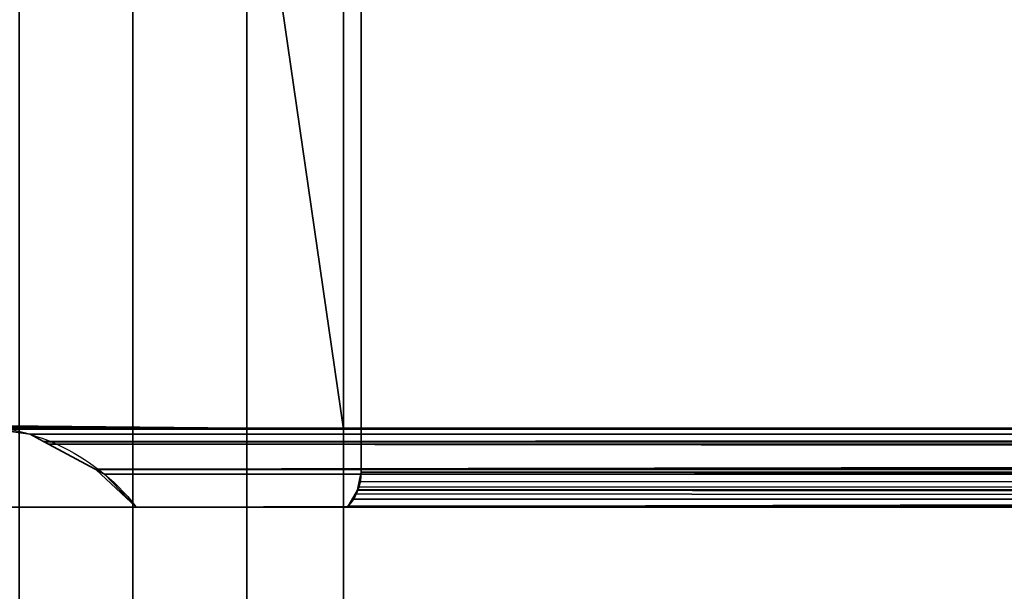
# Model space of a CAD drawing. Header units: millimetres. Extents: x -322 to 8072, y -96 to 57.
# Tile 259 of 292: x 7115 to 7138, y -20 to -6. Entities that reach past the tile are written whole.
import ezdxf

# ---------------------------------------------------------------- set-up
doc = ezdxf.new("R2010")
doc.units = ezdxf.units.MM
doc.layers.add('151', color=7, linetype='Continuous', true_color=0xffffff)

# ---------------------------------------------------------------- blocks, each defined once
blk = doc.blocks.new('UG_SURFACE_016')
at = {"layer": '151', "color": 252, "linetype": 'Continuous', "lineweight": 35}
for points in [[(8059, 0, 2017), (6941, 0, 2017), (6941, -26, 2017), (8059, -26, 2017)], [(7122.779, 0, 1417), (7122.779, -15.8, 1417), (7113, -15.8, 1417), (7113, 0.2, 1417)], [(7113, 0.2, 1895), (7113, -15.8, 1895), (7122.779, -15.8, 1895), (7122.779, 0, 1895)], [(7115.092, 0, 1415.507), (7115.092, -39.3, 1415.507), (7117.787, -39.3, 1414.95), (7117.787, 0, 1414.95)], [(7117.787, 0, 1897.05), (7117.787, -39.3, 1897.05), (7115.092, -39.3, 1896.493), (7115.092, 0, 1896.493)], [(7117.787, 0, 1414.95), (7117.787, -39.3, 1414.95), (7120.489, -39.3, 1415.475), (7120.489, 0, 1415.475)], [(7120.489, 0, 1896.525), (7120.489, -39.3, 1896.525), (7117.787, -39.3, 1897.05), (7117.787, 0, 1897.05)], [(7120.489, 0, 1415.475), (7120.489, -39.3, 1415.475), (7122.779, -23.5, 1417), (7122.779, -15.8, 1417)], [(7122.779, -15.8, 1417), (7122.779, 0, 1417), (7120.489, 0, 1415.475)], [(7120.489, 0, 1896.525), (7122.779, 0, 1895), (7122.779, -15.8, 1895)], [(7122.779, -15.8, 1895), (7122.779, -23.5, 1895), (7120.489, -39.3, 1896.525), (7120.489, 0, 1896.525)], [(7123.2, -16.823, 1884.8), (7123.2, -1.623, 1884.8), (7876.8, -1.623, 1884.8), (7876.8, -16.823, 1884.8)], [(7123.2, -16.823, 1427.2), (7123.2, -1.623, 1427.2), (7123.2, -1.623, 1884.8), (7123.2, -16.823, 1884.8)], [(7500, -1.623, 1427.2), (7123.2, -1.623, 1427.2), (7123.2, -16.823, 1427.2), (7500, -16.823, 1427.2)], [(6941, -26), (6941, -2), (8059, -2), (8059, -26)], [(7113.453, -15.736, 1417.453), (7113, -15.8, 1417), (7122.779, -15.8, 1417)], [(7122.779, -15.8, 1895), (7113, -15.8, 1895), (7113.453, -15.736, 1894.547)], [(7113.921, -15.715, 1417.921), (7113.453, -15.736, 1417.453), (7122.779, -15.8, 1417)], [(7113.453, -15.736, 1894.547), (7113.921, -15.715, 1894.079), (7122.779, -15.8, 1895)], [(7122.779, -15.8, 1417), (7114.327, -15.774, 1418.328), (7113.921, -15.715, 1417.921)], [(7122.779, -15.8, 1895), (7113.921, -15.715, 1894.079), (7114.329, -15.774, 1893.671)], [(7500, -15.797, 1418.332), (7114.327, -15.774, 1418.328), (7122.779, -15.8, 1417)], [(7114.329, -15.774, 1418.329), (7114.327, -15.774, 1418.328), (7500, -15.797, 1418.332)], [(7114.329, -15.774, 1418.329), (7115.354, -15.924, 1892.646), (7114.457, -15.793, 1893.543)], [(7115.354, -15.924, 1892.646), (7114.329, -15.774, 1418.329), (7115.354, -15.924, 1419.354)], [(7500, -15.797, 1418.332), (7115.354, -15.924, 1419.354), (7114.329, -15.774, 1418.329)], [(7122.779, -15.8, 1895), (7114.329, -15.774, 1893.671), (7114.457, -15.793, 1893.543)], [(7114.457, -15.793, 1893.543), (7885.551, -15.876, 1893.551), (7877.221, -15.8, 1895)], [(7877.221, -15.8, 1895), (7122.779, -15.8, 1895), (7114.457, -15.793, 1893.543)], [(7884.327, -16.095, 1892.328), (7114.457, -15.793, 1893.543), (7115.354, -15.924, 1892.646)], [(7884.327, -16.095, 1892.328), (7884.646, -15.924, 1892.646), (7114.457, -15.793, 1893.543)], [(7884.646, -15.924, 1892.646), (7885.551, -15.876, 1893.551), (7114.457, -15.793, 1893.543)], [(7115.673, -16.095, 1419.672), (7115.354, -15.924, 1419.354), (7500, -15.797, 1418.332)], [(7115.684, -16.101, 1419.684), (7115.673, -16.095, 1419.672), (7500, -15.797, 1418.332)], [(7500, -15.797, 1418.332), (7500, -15.795, 1418.817), (7115.684, -16.101, 1419.684)], [(7500, -15.795, 1418.817), (7500, -16.115, 1419.658), (7115.684, -16.101, 1419.684)], [(7122.779, -15.8, 1417), (7500, -15.8, 1417), (7500, -15.797, 1418.332)], [(7122.779, -15.8, 1895), (7877.221, -15.8, 1895), (7877.221, -23.5, 1895), (7122.779, -23.5, 1895)], [(7500, -15.8, 1417), (7122.779, -15.8, 1417), (7122.779, -23.5, 1417), (7500, -23.5, 1417)], [(7115.354, -15.924, 1419.354), (7115.673, -16.095, 1892.328), (7115.354, -15.924, 1892.646)], [(7115.354, -15.924, 1419.354), (7115.673, -16.095, 1419.672), (7115.673, -16.095, 1892.328)], [(7884.208, -16.159, 1892.208), (7115.354, -15.924, 1892.646), (7115.673, -16.095, 1892.328)], [(7115.354, -15.924, 1892.646), (7884.208, -16.159, 1892.208), (7884.327, -16.095, 1892.328)], [(7115.673, -16.095, 1419.672), (7115.684, -16.101, 1419.684), (7116.899, -16.752, 1891.101), (7115.792, -16.159, 1892.208)], [(7115.792, -16.159, 1892.208), (7115.673, -16.095, 1892.328), (7115.673, -16.095, 1419.672)], [(7115.673, -16.095, 1892.328), (7115.792, -16.159, 1892.208), (7884.208, -16.159, 1892.208)], [(7115.684, -16.101, 1419.684), (7116.899, -16.752, 1420.899), (7116.899, -16.752, 1891.101)], [(7116.899, -16.752, 1420.899), (7115.684, -16.101, 1419.684), (7500, -16.115, 1419.658)], [(7115.792, -16.159, 1892.208), (7882.885, -16.868, 1890.885), (7883.101, -16.752, 1891.101)], [(7882.885, -16.868, 1890.885), (7115.792, -16.159, 1892.208), (7116.899, -16.752, 1891.101)], [(7883.101, -16.752, 1891.101), (7884.208, -16.159, 1892.208), (7115.792, -16.159, 1892.208)], [(7500, -16.115, 1419.658), (7500, -16.441, 1420.516), (7116.899, -16.752, 1420.899)], [(7116.91, -16.758, 1420.91), (7116.899, -16.752, 1420.899), (7500, -16.441, 1420.516)], [(7500, -16.441, 1420.516), (7500, -16.755, 1420.868), (7116.91, -16.758, 1420.91)], [(7117.116, -16.869, 1890.884), (7116.899, -16.752, 1420.899), (7116.91, -16.758, 1420.91)], [(7117.116, -16.869, 1890.884), (7117.115, -16.868, 1890.885), (7116.899, -16.752, 1420.899)], [(7117.115, -16.868, 1890.885), (7116.899, -16.752, 1891.101), (7116.899, -16.752, 1420.899)], [(7116.899, -16.752, 1891.101), (7882.884, -16.869, 1890.884), (7882.885, -16.868, 1890.885)], [(7116.899, -16.752, 1891.101), (7117.115, -16.868, 1890.885), (7882.884, -16.869, 1890.884)], [(7117.115, -16.868, 1421.115), (7116.91, -16.758, 1420.91), (7500, -16.755, 1420.868)], [(7116.91, -16.758, 1420.91), (7117.871, -17.65, 1890.128), (7117.116, -16.869, 1890.884)], [(7116.91, -16.758, 1420.91), (7117.115, -16.868, 1421.115), (7117.871, -17.65, 1890.128)], [(7117.871, -17.65, 1421.872), (7117.115, -16.868, 1421.115), (7500, -16.755, 1420.868)], [(7500, -16.755, 1420.868), (7500, -17.65, 1421.872), (7117.871, -17.65, 1421.872)], [(7117.115, -16.868, 1421.115), (7117.871, -17.65, 1421.872), (7117.871, -17.65, 1890.128)], [(7117.115, -16.868, 1890.885), (7117.116, -16.869, 1890.884), (7882.884, -16.869, 1890.884)], [(7117.871, -17.65, 1890.128), (7882.129, -17.65, 1890.128), (7882.884, -16.869, 1890.884), (7117.116, -16.869, 1890.884)], [(7123.115, -17.245, 1427.114), (7123.2, -16.823, 1884.8), (7123.147, -17.177, 1884.853)], [(7123.115, -17.245, 1427.114), (7123.179, -17.045, 1427.179), (7123.2, -16.823, 1884.8)], [(7123.147, -17.177, 1884.853), (7876.8, -16.823, 1884.8), (7876.821, -17.045, 1884.821)], [(7123.147, -17.177, 1884.853), (7123.2, -16.823, 1884.8), (7876.8, -16.823, 1884.8)], [(7123.2, -16.823, 1427.2), (7123.179, -17.045, 1427.179), (7500, -17.25, 1427.113)], [(7123.179, -17.045, 1427.179), (7123.2, -16.823, 1427.2), (7123.2, -16.823, 1884.8)], [(7500, -17.25, 1427.113), (7500, -16.832, 1427.2), (7123.2, -16.823, 1427.2)], [(7500, -16.832, 1427.2), (7500, -16.823, 1427.2), (7123.2, -16.823, 1427.2)], [(7876.886, -17.247, 1884.886), (7122.87, -17.65, 1885.13), (7123.013, -17.467, 1884.987)], [(7876.886, -17.247, 1884.886), (7876.915, -17.336, 1884.915), (7122.87, -17.65, 1885.13)], [(7122.89, -17.629, 1426.89), (7123.115, -17.246, 1884.885), (7123.013, -17.467, 1884.987)], [(7122.89, -17.629, 1426.89), (7123.085, -17.336, 1427.085), (7123.115, -17.246, 1884.885)], [(7876.885, -17.245, 1884.886), (7123.013, -17.467, 1884.987), (7123.115, -17.246, 1884.885)], [(7123.013, -17.467, 1884.987), (7876.885, -17.245, 1884.886), (7876.886, -17.247, 1884.886)], [(7123.085, -17.336, 1427.085), (7123.114, -17.247, 1427.114), (7123.115, -17.246, 1884.885)], [(7123.114, -17.247, 1427.114), (7123.085, -17.336, 1427.085), (7500, -17.65, 1426.87)], [(7123.114, -17.247, 1427.114), (7123.147, -17.177, 1884.853), (7123.116, -17.244, 1884.884)], [(7123.147, -17.177, 1884.853), (7123.114, -17.247, 1427.114), (7123.115, -17.245, 1427.114)], [(7123.116, -17.244, 1884.884), (7123.115, -17.246, 1884.885), (7123.114, -17.247, 1427.114)], [(7123.115, -17.245, 1427.114), (7123.114, -17.247, 1427.114), (7500, -17.292, 1427.105)], [(7500, -17.65, 1426.87), (7500, -17.292, 1427.105), (7123.114, -17.247, 1427.114)], [(7123.179, -17.045, 1427.179), (7123.115, -17.245, 1427.114), (7500, -17.25, 1427.113)], [(7123.115, -17.246, 1884.885), (7123.116, -17.244, 1884.884), (7876.885, -17.245, 1884.886)], [(7500, -17.292, 1427.105), (7500, -17.25, 1427.113), (7123.115, -17.245, 1427.114)], [(7876.821, -17.045, 1884.821), (7123.116, -17.244, 1884.884), (7123.147, -17.177, 1884.853)], [(7876.821, -17.045, 1884.821), (7876.885, -17.245, 1884.886), (7123.116, -17.244, 1884.884)], [(7876.915, -17.336, 1884.915), (7877.13, -17.65, 1885.13), (7122.87, -17.65, 1885.13)], [(7123.013, -17.467, 1884.987), (7122.87, -17.65, 1426.87), (7122.89, -17.629, 1426.89)], [(7123.013, -17.467, 1884.987), (7122.87, -17.65, 1885.13), (7122.87, -17.65, 1426.87)], [(7500, -17.65, 1426.87), (7123.085, -17.336, 1427.085), (7122.89, -17.629, 1426.89)], [(7114, -17.65, 1418), (7117.871, -17.65, 1421.872), (7500, -17.65, 1421.872)], [(7114, -17.65, 1894), (7886, -17.65, 1894), (7882.129, -17.65, 1890.128), (7117.871, -17.65, 1890.128)], [(7117.871, -17.65, 1890.128), (7117.871, -17.65, 1421.872), (7114, -17.65, 1418), (7114, -17.65, 1894)], [(7500, -17.65, 1421.872), (7882.129, -17.65, 1421.872), (7886, -17.65, 1418), (7114, -17.65, 1418)], [(7114, -17.65, 1894), (7114, -21.65, 1894), (7886, -21.65, 1894), (7886, -17.65, 1894)], [(7886, -17.65, 1418), (7886, -21.65, 1418), (7114, -21.65, 1418), (7114, -17.65, 1418)], [(7122.89, -17.629, 1426.89), (7122.87, -17.65, 1426.87), (7500, -17.65, 1426.87)], [(7500, -17.65, 1426.87), (7122.87, -17.65, 1426.87), (7122.87, -17.65, 1885.13), (7877.13, -17.65, 1885.13)]]:
    blk.add_3dface(points, dxfattribs=at)

msp = doc.modelspace()

# ---------------------------------------------------------------- linework, layer by layer
at = {"layer": '151', "color": 253, "linetype": 'Continuous', "lineweight": -3}
for p, q in [((7122.779, 0, 1895), (7122.779, -15.8, 1895)), ((7122.779, 0, 1417), (7122.779, -15.8, 1417)), ((7123.2, -16.823, 1884.8), (7123.2, -1.623, 1884.8)), ((7123.2, -16.823, 1427.2), (7123.2, -1.623, 1427.2)), ((7122.779, -15.8, 1417), (7113, -15.8, 1417)), ((7113, -15.8, 1895), (7122.779, -15.8, 1895)), ((7122.779, -15.8, 1895), (7122.779, -23.5, 1895)), ((7122.779, -15.8, 1417), (7122.779, -23.5, 1417)), ((7500, -15.8, 1417), (7122.779, -15.8, 1417)), ((7122.779, -15.8, 1895), (7877.221, -15.8, 1895)), ((7886, -17.65, 1894), (7114, -17.65, 1894)), ((7114, -17.65, 1418), (7886, -17.65, 1418))]:
    msp.add_line(p, q, dxfattribs=at)
for points, degree, knots in [([(7113.921, -15.715, 1894.079), (7114.628, -15.715, 1893.372), (7115.345, -15.864, 1892.655), (7116.695, -16.489, 1891.305), (7117.342, -16.967, 1890.658), (7117.871, -17.65, 1890.129)], 3, [0, 0, 0, 0, 0.5, 0.5, 1, 1, 1, 1]), ([(7113.921, -15.715, 1417.921), (7114.628, -15.715, 1418.628), (7115.345, -15.864, 1419.345), (7116.695, -16.489, 1420.695), (7117.342, -16.967, 1421.342), (7117.871, -17.65, 1421.871)], 3, [0, 0, 0, 0, 0.5, 0.5, 1, 1, 1, 1]), ([(7882.129, -17.65, 1890.129), (7682.129, -17.65, 1890.129), (7123.082, -17.65, 1890.129), (7117.871, -17.65, 1890.129)], 1, [0, 0, 0.261692, 0.993183, 1, 1]), ([(7877.13, -17.65, 1885.13), (7876.058, -17.65, 1885.13), (7874.986, -17.65, 1885.13), (7869.648, -17.65, 1885.13), (7865.381, -17.65, 1885.13), (7856.848, -17.65, 1885.13), (7852.581, -17.65, 1885.13), (7844.048, -17.65, 1885.13), (7839.781, -17.65, 1885.13), (7831.248, -17.65, 1885.13), (7826.981, -17.65, 1885.13), (7818.448, -17.65, 1885.13), (7814.181, -17.65, 1885.13), (7805.648, -17.65, 1885.13), (7801.381, -17.65, 1885.13), (7792.848, -17.65, 1885.13), (7788.581, -17.65, 1885.13), (7780.048, -17.65, 1885.13), (7775.781, -17.65, 1885.13), (7767.248, -17.65, 1885.13), (7762.981, -17.65, 1885.13), (7754.448, -17.65, 1885.13), (7750.181, -17.65, 1885.13), (7741.648, -17.65, 1885.13), (7737.381, -17.65, 1885.13), (7728.848, -17.65, 1885.13), (7724.581, -17.65, 1885.13), (7716.048, -17.65, 1885.13), (7711.781, -17.65, 1885.13), (7703.248, -17.65, 1885.13), (7698.981, -17.65, 1885.13), (7690.448, -17.65, 1885.13), (7686.181, -17.65, 1885.13), (7677.648, -17.65, 1885.13), (7673.381, -17.65, 1885.13), (7664.848, -17.65, 1885.13), (7660.581, -17.65, 1885.13), (7654.181, -17.65, 1885.13), (7652.048, -17.65, 1885.13), (7645.648, -17.65, 1885.13), (7641.381, -17.65, 1885.13), (7632.848, -17.65, 1885.13), (7628.581, -17.65, 1885.13), (7620.048, -17.65, 1885.13), (7615.781, -17.65, 1885.13), (7609.381, -17.65, 1885.13), (7607.248, -17.65, 1885.13), (7600.848, -17.65, 1885.13), (7596.581, -17.65, 1885.13), (7588.048, -17.65, 1885.13), (7583.781, -17.65, 1885.13), (7575.248, -17.65, 1885.13), (7570.981, -17.65, 1885.13), (7564.581, -17.65, 1885.13), (7562.448, -17.65, 1885.13), (7556.048, -17.65, 1885.13), (7551.781, -17.65, 1885.13), (7543.248, -17.65, 1885.13), (7538.981, -17.65, 1885.13), (7532.581, -17.65, 1885.13), (7530.448, -17.65, 1885.13), (7524.048, -17.65, 1885.13), (7519.781, -17.65, 1885.13), (7511.248, -17.65, 1885.13), (7506.981, -17.65, 1885.13), (7498.448, -17.65, 1885.13), (7494.181, -17.65, 1885.13), (7487.781, -17.65, 1885.13), (7485.648, -17.65, 1885.13), (7479.248, -17.65, 1885.13), (7474.981, -17.65, 1885.13), (7466.448, -17.65, 1885.13), (7462.181, -17.65, 1885.13), (7453.648, -17.65, 1885.13), (7449.381, -17.65, 1885.13), (7442.981, -17.65, 1885.13), (7440.848, -17.65, 1885.13), (7434.448, -17.65, 1885.13), (7430.181, -17.65, 1885.13), (7421.648, -17.65, 1885.13), (7417.381, -17.65, 1885.13), (7408.848, -17.65, 1885.13), (7404.581, -17.65, 1885.13), (7398.181, -17.65, 1885.13), (7396.048, -17.65, 1885.13), (7389.648, -17.65, 1885.13), (7385.381, -17.65, 1885.13), (7376.848, -17.65, 1885.13), (7372.581, -17.65, 1885.13), (7366.181, -17.65, 1885.13), (7364.048, -17.65, 1885.13), (7357.648, -17.65, 1885.13), (7353.381, -17.65, 1885.13), (7344.848, -17.65, 1885.13), (7340.581, -17.65, 1885.13), (7332.048, -17.65, 1885.13), (7327.781, -17.65, 1885.13), (7319.248, -17.65, 1885.13), (7314.981, -17.65, 1885.13), (7306.448, -17.65, 1885.13), (7302.181, -17.65, 1885.13), (7295.781, -17.65, 1885.13), (7293.648, -17.65, 1885.13), (7287.248, -17.65, 1885.13), (7282.981, -17.65, 1885.13), (7274.448, -17.65, 1885.13), (7270.181, -17.65, 1885.13), (7261.648, -17.65, 1885.13), (7257.381, -17.65, 1885.13), (7248.848, -17.65, 1885.13), (7244.581, -17.65, 1885.13), (7236.048, -17.65, 1885.13), (7231.781, -17.65, 1885.13), (7223.248, -17.65, 1885.13), (7218.981, -17.65, 1885.13), (7210.448, -17.65, 1885.13), (7206.181, -17.65, 1885.13), (7197.648, -17.65, 1885.13), (7193.381, -17.65, 1885.13), (7184.848, -17.65, 1885.13), (7180.581, -17.65, 1885.13), (7172.048, -17.65, 1885.13), (7167.781, -17.65, 1885.13), (7159.248, -17.65, 1885.13), (7154.981, -17.65, 1885.13), (7145.998, -17.65, 1885.13), (7141.281, -17.65, 1885.13), (7131.999, -17.65, 1885.13), (7127.435, -17.65, 1885.13), (7122.87, -17.65, 1885.13)], 3, [0, 0, 0, 0, 0.004263, 0.004263, 0.021234, 0.021234, 0.038204, 0.038204, 0.055174, 0.055174, 0.072145, 0.072145, 0.089115, 0.089115, 0.106085, 0.106085, 0.123055, 0.123055, 0.140026, 0.140026, 0.156996, 0.156996, 0.173966, 0.173966, 0.190936, 0.190936, 0.207907, 0.207907, 0.224877, 0.224877, 0.241847, 0.241847, 0.258817, 0.258817, 0.275788, 0.275788, 0.292758, 0.292758, 0.301243, 0.301243, 0.318213, 0.318213, 0.335184, 0.335184, 0.352154, 0.352154, 0.360639, 0.360639, 0.377609, 0.377609, 0.39458, 0.39458, 0.41155, 0.41155, 0.420035, 0.420035, 0.437005, 0.437005, 0.453976, 0.453976, 0.462461, 0.462461, 0.479431, 0.479431, 0.496401, 0.496401, 0.513371, 0.513371, 0.521857, 0.521857, 0.538827, 0.538827, 0.555797, 0.555797, 0.572767, 0.572767, 0.581252, 0.581252, 0.598223, 0.598223, 0.615193, 0.615193, 0.632163, 0.632163, 0.640648, 0.640648, 0.657619, 0.657619, 0.674589, 0.674589, 0.683074, 0.683074, 0.700044, 0.700044, 0.717015, 0.717015, 0.733985, 0.733985, 0.750955, 0.750955, 0.767925, 0.767925, 0.776411, 0.776411, 0.793381, 0.793381, 0.810351, 0.810351, 0.827321, 0.827321, 0.844292, 0.844292, 0.861262, 0.861262, 0.878232, 0.878232, 0.895202, 0.895202, 0.912173, 0.912173, 0.929143, 0.929143, 0.946113, 0.946113, 0.963083, 0.963083, 0.981844, 0.981844, 1, 1, 1, 1]), ([(7122.87, -17.65, 1426.87), (7122.87, -17.65, 1427.355), (7122.87, -17.65, 1427.84), (7122.87, -17.65, 1430.458), (7122.87, -17.65, 1432.591), (7122.87, -17.65, 1438.991), (7122.87, -17.65, 1443.258), (7122.87, -17.65, 1449.658), (7122.87, -17.65, 1451.791), (7122.87, -17.65, 1456.058), (7122.87, -17.65, 1458.191), (7122.87, -17.65, 1462.458), (7122.87, -17.65, 1464.591), (7122.87, -17.65, 1468.858), (7122.87, -17.65, 1470.991), (7122.87, -17.65, 1475.258), (7122.87, -17.65, 1477.391), (7122.87, -17.65, 1481.658), (7122.87, -17.65, 1483.791), (7122.87, -17.65, 1488.058), (7122.87, -17.65, 1490.191), (7122.87, -17.65, 1496.591), (7122.87, -17.65, 1500.858), (7122.87, -17.65, 1507.258), (7122.87, -17.65, 1509.391), (7122.87, -17.65, 1513.658), (7122.87, -17.65, 1515.791), (7122.87, -17.65, 1520.058), (7122.87, -17.65, 1522.191), (7122.87, -17.65, 1526.458), (7122.87, -17.65, 1528.591), (7122.87, -17.65, 1532.858), (7122.87, -17.65, 1534.991), (7122.87, -17.65, 1539.258), (7122.87, -17.65, 1541.391), (7122.87, -17.65, 1545.658), (7122.87, -17.65, 1547.791), (7122.87, -17.65, 1554.191), (7122.87, -17.65, 1558.458), (7122.87, -17.65, 1564.858), (7122.87, -17.65, 1566.991), (7122.87, -17.65, 1571.258), (7122.87, -17.65, 1573.391), (7122.87, -17.65, 1577.658), (7122.87, -17.65, 1579.791), (7122.87, -17.65, 1584.058), (7122.87, -17.65, 1586.191), (7122.87, -17.65, 1590.458), (7122.87, -17.65, 1592.591), (7122.87, -17.65, 1596.858), (7122.87, -17.65, 1598.991), (7122.87, -17.65, 1603.258), (7122.87, -17.65, 1605.391), (7122.87, -17.65, 1609.658), (7122.87, -17.65, 1611.791), (7122.87, -17.65, 1618.191), (7122.87, -17.65, 1622.458), (7122.87, -17.65, 1628.858), (7122.87, -17.65, 1630.991), (7122.87, -17.65, 1635.258), (7122.87, -17.65, 1637.391), (7122.87, -17.65, 1641.658), (7122.87, -17.65, 1643.791), (7122.87, -17.65, 1648.058), (7122.87, -17.65, 1650.191), (7122.87, -17.65, 1654.458), (7122.87, -17.65, 1656.591), (7122.87, -17.65, 1660.858), (7122.87, -17.65, 1662.991), (7122.87, -17.65, 1667.258), (7122.87, -17.65, 1669.391), (7122.87, -17.65, 1675.791), (7122.87, -17.65, 1680.058), (7122.87, -17.65, 1686.458), (7122.87, -17.65, 1688.591), (7122.87, -17.65, 1692.858), (7122.87, -17.65, 1694.991), (7122.87, -17.65, 1699.258), (7122.87, -17.65, 1701.391), (7122.87, -17.65, 1705.658), (7122.87, -17.65, 1707.791), (7122.87, -17.65, 1712.058), (7122.87, -17.65, 1714.191), (7122.87, -17.65, 1718.458), (7122.87, -17.65, 1720.591), (7122.87, -17.65, 1724.858), (7122.87, -17.65, 1726.991), (7122.87, -17.65, 1733.391), (7122.87, -17.65, 1737.658), (7122.87, -17.65, 1744.058), (7122.87, -17.65, 1746.191), (7122.87, -17.65, 1750.458), (7122.87, -17.65, 1752.591), (7122.87, -17.65, 1756.858), (7122.87, -17.65, 1758.991), (7122.87, -17.65, 1763.258), (7122.87, -17.65, 1765.391), (7122.87, -17.65, 1769.658), (7122.87, -17.65, 1771.791), (7122.87, -17.65, 1776.058), (7122.87, -17.65, 1778.191), (7122.87, -17.65, 1782.458), (7122.87, -17.65, 1784.591), (7122.87, -17.65, 1788.858), (7122.87, -17.65, 1790.991), (7122.87, -17.65, 1797.391), (7122.87, -17.65, 1801.658), (7122.87, -17.65, 1808.058), (7122.87, -17.65, 1810.191), (7122.87, -17.65, 1814.458), (7122.87, -17.65, 1816.591), (7122.87, -17.65, 1820.858), (7122.87, -17.65, 1822.991), (7122.87, -17.65, 1827.258), (7122.87, -17.65, 1829.391), (7122.87, -17.65, 1833.658), (7122.87, -17.65, 1835.791), (7122.87, -17.65, 1840.058), (7122.87, -17.65, 1842.191), (7122.87, -17.65, 1846.458), (7122.87, -17.65, 1848.591), (7122.87, -17.65, 1854.991), (7122.87, -17.65, 1859.258), (7122.87, -17.65, 1865.658), (7122.87, -17.65, 1867.791), (7122.87, -17.65, 1872.058), (7122.87, -17.65, 1874.191), (7122.87, -17.65, 1879.26), (7122.87, -17.65, 1882.195), (7122.87, -17.65, 1885.13)], 3, [0, 0, 0, 0, 0.003175, 0.003175, 0.017141, 0.017141, 0.045073, 0.045073, 0.059039, 0.059039, 0.073004, 0.073004, 0.08697, 0.08697, 0.100936, 0.100936, 0.114902, 0.114902, 0.128868, 0.128868, 0.142834, 0.142834, 0.170765, 0.170765, 0.184731, 0.184731, 0.198697, 0.198697, 0.212663, 0.212663, 0.226629, 0.226629, 0.240595, 0.240595, 0.254561, 0.254561, 0.268526, 0.268526, 0.296458, 0.296458, 0.310424, 0.310424, 0.32439, 0.32439, 0.338356, 0.338356, 0.352322, 0.352322, 0.366287, 0.366287, 0.380253, 0.380253, 0.394219, 0.394219, 0.408185, 0.408185, 0.436117, 0.436117, 0.450083, 0.450083, 0.464048, 0.464048, 0.478014, 0.478014, 0.49198, 0.49198, 0.505946, 0.505946, 0.519912, 0.519912, 0.533878, 0.533878, 0.561809, 0.561809, 0.575775, 0.575775, 0.589741, 0.589741, 0.603707, 0.603707, 0.617673, 0.617673, 0.631639, 0.631639, 0.645605, 0.645605, 0.65957, 0.65957, 0.687502, 0.687502, 0.701468, 0.701468, 0.715434, 0.715434, 0.7294, 0.7294, 0.743366, 0.743366, 0.757331, 0.757331, 0.771297, 0.771297, 0.785263, 0.785263, 0.799229, 0.799229, 0.827161, 0.827161, 0.841127, 0.841127, 0.855092, 0.855092, 0.869058, 0.869058, 0.883024, 0.883024, 0.89699, 0.89699, 0.910956, 0.910956, 0.924922, 0.924922, 0.952853, 0.952853, 0.966819, 0.966819, 0.980785, 0.980785, 1, 1, 1, 1]), ([(7500, -17.65, 1426.87), (7499.467, -17.65, 1426.87), (7498.933, -17.65, 1426.87), (7496.267, -17.65, 1426.87), (7494.133, -17.65, 1426.87), (7489.867, -17.65, 1426.87), (7487.733, -17.65, 1426.87), (7483.467, -17.65, 1426.87), (7481.333, -17.65, 1426.87), (7477.067, -17.65, 1426.87), (7474.933, -17.65, 1426.87), (7471.733, -17.65, 1426.87), (7470.667, -17.65, 1426.87), (7467.467, -17.65, 1426.87), (7465.333, -17.65, 1426.87), (7461.067, -17.65, 1426.87), (7458.933, -17.65, 1426.87), (7454.667, -17.65, 1426.87), (7452.533, -17.65, 1426.87), (7449.333, -17.65, 1426.87), (7448.267, -17.65, 1426.87), (7445.067, -17.65, 1426.87), (7442.933, -17.65, 1426.87), (7438.667, -17.65, 1426.87), (7436.533, -17.65, 1426.87), (7432.267, -17.65, 1426.87), (7430.133, -17.65, 1426.87), (7426.933, -17.65, 1426.87), (7425.867, -17.65, 1426.87), (7422.667, -17.65, 1426.87), (7420.533, -17.65, 1426.87), (7416.267, -17.65, 1426.87), (7414.133, -17.65, 1426.87), (7410.933, -17.65, 1426.87), (7409.867, -17.65, 1426.87), (7406.667, -17.65, 1426.87), (7404.533, -17.65, 1426.87), (7400.267, -17.65, 1426.87), (7398.133, -17.65, 1426.87), (7393.867, -17.65, 1426.87), (7391.733, -17.65, 1426.87), (7388.533, -17.65, 1426.87), (7387.467, -17.65, 1426.87), (7384.267, -17.65, 1426.87), (7382.133, -17.65, 1426.87), (7377.867, -17.65, 1426.87), (7375.733, -17.65, 1426.87), (7371.467, -17.65, 1426.87), (7369.333, -17.65, 1426.87), (7365.067, -17.65, 1426.87), (7362.933, -17.65, 1426.87), (7356.533, -17.65, 1426.87), (7352.267, -17.65, 1426.87), (7343.733, -17.65, 1426.87), (7339.467, -17.65, 1426.87), (7333.067, -17.65, 1426.87), (7330.933, -17.65, 1426.87), (7324.533, -17.65, 1426.87), (7320.267, -17.65, 1426.87), (7311.733, -17.65, 1426.87), (7307.467, -17.65, 1426.87), (7298.933, -17.65, 1426.87), (7294.667, -17.65, 1426.87), (7286.133, -17.65, 1426.87), (7281.867, -17.65, 1426.87), (7273.333, -17.65, 1426.87), (7269.067, -17.65, 1426.87), (7260.533, -17.65, 1426.87), (7256.267, -17.65, 1426.87), (7247.733, -17.65, 1426.87), (7243.467, -17.65, 1426.87), (7234.933, -17.65, 1426.87), (7230.667, -17.65, 1426.87), (7222.133, -17.65, 1426.87), (7217.867, -17.65, 1426.87), (7209.333, -17.65, 1426.87), (7205.067, -17.65, 1426.87), (7196.533, -17.65, 1426.87), (7192.267, -17.65, 1426.87), (7183.733, -17.65, 1426.87), (7179.467, -17.65, 1426.87), (7170.933, -17.65, 1426.87), (7166.667, -17.65, 1426.87), (7158.133, -17.65, 1426.87), (7153.867, -17.65, 1426.87), (7145.333, -17.65, 1426.87), (7141.067, -17.65, 1426.87), (7134.058, -17.65, 1426.87), (7131.317, -17.65, 1426.87), (7126.673, -17.65, 1426.87), (7124.771, -17.65, 1426.87), (7122.87, -17.65, 1426.87)], 3, [0, 0, 0, 0, 0.004243, 0.004243, 0.021213, 0.021213, 0.038183, 0.038183, 0.055153, 0.055153, 0.072124, 0.072124, 0.080609, 0.080609, 0.097579, 0.097579, 0.114549, 0.114549, 0.13152, 0.13152, 0.140005, 0.140005, 0.156975, 0.156975, 0.173945, 0.173945, 0.190915, 0.190915, 0.199401, 0.199401, 0.216371, 0.216371, 0.233341, 0.233341, 0.241826, 0.241826, 0.258797, 0.258797, 0.275767, 0.275767, 0.292737, 0.292737, 0.301222, 0.301222, 0.318192, 0.318192, 0.335163, 0.335163, 0.352133, 0.352133, 0.369103, 0.369103, 0.403044, 0.403044, 0.436984, 0.436984, 0.453955, 0.453955, 0.487895, 0.487895, 0.521836, 0.521836, 0.555776, 0.555776, 0.589717, 0.589717, 0.623657, 0.623657, 0.657598, 0.657598, 0.691538, 0.691538, 0.725479, 0.725479, 0.759419, 0.759419, 0.79336, 0.79336, 0.8273, 0.8273, 0.861241, 0.861241, 0.895181, 0.895181, 0.929122, 0.929122, 0.963063, 0.963063, 0.984872, 0.984872, 1, 1, 1, 1])]:
    msp.add_open_spline(points, degree=degree, knots=knots, dxfattribs=at)
for points, degree in [([(7123.2, -16.823, 1884.8), (7123.2, -17.156, 1884.8), (7123.056, -17.454, 1884.944), (7122.87, -17.65, 1885.13)], 3), ([(7123.2, -16.823, 1427.2), (7123.2, -17.15, 1427.2), (7123.057, -17.453, 1427.057), (7122.87, -17.65, 1426.87)], 3), ([(7500, -16.823, 1427.2), (7374.4, -16.823, 1427.2), (7248.8, -16.823, 1427.2), (7123.2, -16.823, 1427.2)], 3), ([(7123.2, -16.823, 1427.2), (7123.2, -16.823, 1579.733), (7123.2, -16.823, 1732.267), (7123.2, -16.823, 1884.8)], 3), ([(7123.2, -16.823, 1884.8), (7374.4, -16.823, 1884.8), (7625.6, -16.823, 1884.8), (7876.8, -16.823, 1884.8)], 3), ([(7117.871, -17.65, 1421.871), (7117.871, -17.65, 1890.129)], 1), ([(7117.871, -17.65, 1421.871), (7500, -17.65, 1421.871)], 1)]:
    msp.add_open_spline(points, degree=degree, dxfattribs=at)

# ---------------------------------------------------------------- block references
msp.add_blockref('UG_SURFACE_016', (0, 0), dxfattribs=at)

doc.saveas('drawing.dxf')
